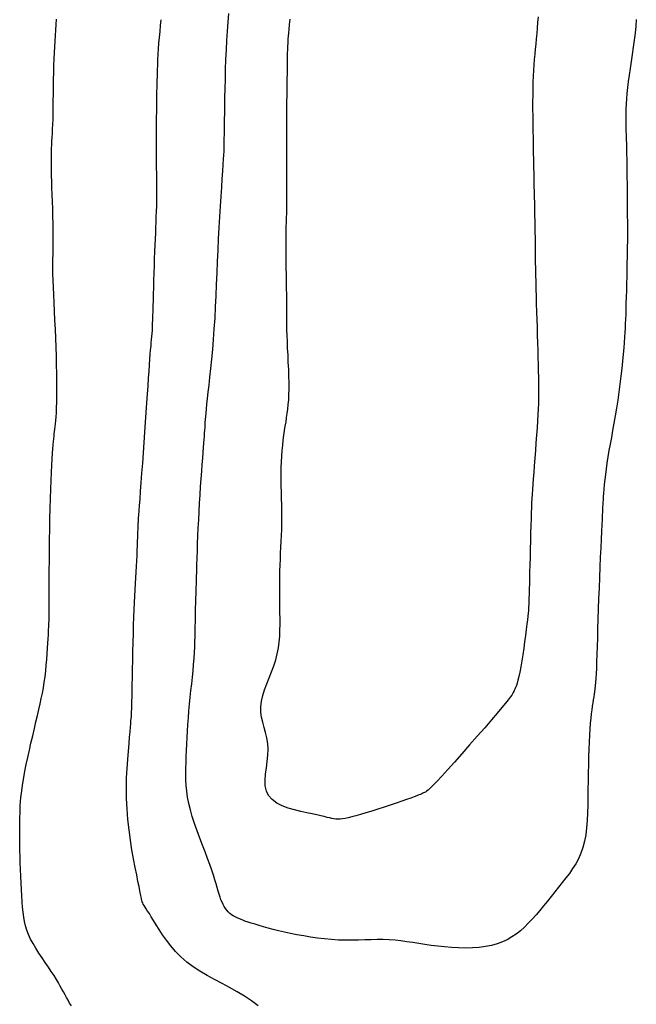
# Model space of a CAD drawing. Header units: millimetres. Extents: x 32690613 to 32693367, y 5343692 to 5344708.
# Tile 654 of 656: x 32692893 to 32692899, y 5344494 to 5344504. Entities that reach past the tile are written whole.
import ezdxf

# ---------------------------------------------------------------- set-up
doc = ezdxf.new("R2010")
doc.units = ezdxf.units.MM
doc.header["$LTSCALE"] = 20
for name, color, linetype in [('02-DGM_HL_490.50', 52, 'Continuous'), ('02-DGM_HL_491.00', 62, 'Continuous'), ('02-DGM_HL_491.50', 72, 'Continuous'), ('02-DGM_HL_492.00', 82, 'Continuous')]:
    doc.layers.add(name, color=color, linetype=linetype)

msp = doc.modelspace()

# ---------------------------------------------------------------- linework, layer by layer
at = {"layer": '02-DGM_HL_490.50', "elevation": 490.5, "flags": 128}
msp.add_lwpolyline([(32692893.298, 5344493.535), (32692893.279, 5344493.565), (32692893.262, 5344493.595), (32692893.246, 5344493.623), (32692893.23, 5344493.652), (32692893.214, 5344493.682), (32692893.198, 5344493.712), (32692893.18, 5344493.744), (32692893.161, 5344493.779), (32692893.139, 5344493.815), (32692893.114, 5344493.855), (32692893.085, 5344493.899), (32692893.054, 5344493.945), (32692893.021, 5344493.993), (32692892.987, 5344494.043), (32692892.954, 5344494.093), (32692892.922, 5344494.144), (32692892.892, 5344494.194), (32692892.866, 5344494.242), (32692892.845, 5344494.289), (32692892.827, 5344494.335), (32692892.813, 5344494.381), (32692892.802, 5344494.427), (32692892.793, 5344494.474), (32692892.787, 5344494.525), (32692892.781, 5344494.578), (32692892.777, 5344494.636), (32692892.773, 5344494.699), (32692892.769, 5344494.766), (32692892.765, 5344494.835), (32692892.762, 5344494.906), (32692892.759, 5344494.978), (32692892.757, 5344495.048), (32692892.755, 5344495.116), (32692892.753, 5344495.18), (32692892.752, 5344495.241), (32692892.751, 5344495.297), (32692892.751, 5344495.349), (32692892.751, 5344495.398), (32692892.751, 5344495.445), (32692892.752, 5344495.489), (32692892.752, 5344495.532), (32692892.754, 5344495.573), (32692892.755, 5344495.614), (32692892.757, 5344495.655), (32692892.759, 5344495.697), (32692892.763, 5344495.741), (32692892.768, 5344495.787), (32692892.775, 5344495.837), (32692892.783, 5344495.892), (32692892.793, 5344495.952), (32692892.806, 5344496.018), (32692892.82, 5344496.089), (32692892.836, 5344496.163), (32692892.853, 5344496.239), (32692892.87, 5344496.316), (32692892.888, 5344496.393), (32692892.906, 5344496.468), (32692892.922, 5344496.539), (32692892.938, 5344496.606), (32692892.953, 5344496.669), (32692892.967, 5344496.729), (32692892.979, 5344496.787), (32692892.991, 5344496.845), (32692893.001, 5344496.901), (32692893.01, 5344496.958), (32692893.019, 5344497.017), (32692893.026, 5344497.078), (32692893.032, 5344497.139), (32692893.038, 5344497.201), (32692893.042, 5344497.261), (32692893.046, 5344497.318), (32692893.049, 5344497.371), (32692893.052, 5344497.419), (32692893.054, 5344497.46), (32692893.056, 5344497.494), (32692893.057, 5344497.521), (32692893.058, 5344497.542), (32692893.059, 5344497.559), (32692893.059, 5344497.571), (32692893.06, 5344497.581), (32692893.06, 5344497.589), (32692893.06, 5344497.596), (32692893.061, 5344497.603), (32692893.061, 5344497.612), (32692893.061, 5344497.625), (32692893.062, 5344497.643), (32692893.062, 5344497.668), (32692893.062, 5344497.701), (32692893.063, 5344497.745), (32692893.063, 5344497.801), (32692893.063, 5344497.87), (32692893.063, 5344497.951), (32692893.064, 5344498.042), (32692893.064, 5344498.141), (32692893.065, 5344498.246), (32692893.066, 5344498.355), (32692893.067, 5344498.467), (32692893.069, 5344498.579), (32692893.071, 5344498.689), (32692893.073, 5344498.797), (32692893.076, 5344498.901), (32692893.08, 5344499), (32692893.083, 5344499.092), (32692893.087, 5344499.178), (32692893.09, 5344499.255), (32692893.094, 5344499.323), (32692893.097, 5344499.381), (32692893.101, 5344499.429), (32692893.104, 5344499.47), (32692893.107, 5344499.505), (32692893.11, 5344499.534), (32692893.114, 5344499.561), (32692893.117, 5344499.586), (32692893.12, 5344499.61), (32692893.124, 5344499.635), (32692893.127, 5344499.663), (32692893.131, 5344499.693), (32692893.134, 5344499.727), (32692893.137, 5344499.766), (32692893.139, 5344499.81), (32692893.141, 5344499.861), (32692893.143, 5344499.92), (32692893.144, 5344499.986), (32692893.144, 5344500.06), (32692893.144, 5344500.141), (32692893.143, 5344500.226), (32692893.141, 5344500.316), (32692893.139, 5344500.409), (32692893.136, 5344500.504), (32692893.132, 5344500.599), (32692893.128, 5344500.695), (32692893.124, 5344500.79), (32692893.119, 5344500.883), (32692893.115, 5344500.972), (32692893.111, 5344501.058), (32692893.107, 5344501.138), (32692893.104, 5344501.212), (32692893.102, 5344501.278), (32692893.101, 5344501.337), (32692893.101, 5344501.389), (32692893.102, 5344501.437), (32692893.103, 5344501.483), (32692893.104, 5344501.528), (32692893.105, 5344501.575), (32692893.105, 5344501.626), (32692893.106, 5344501.683), (32692893.105, 5344501.747), (32692893.104, 5344501.817), (32692893.102, 5344501.891), (32692893.1, 5344501.968), (32692893.097, 5344502.044), (32692893.095, 5344502.119), (32692893.092, 5344502.19), (32692893.09, 5344502.256), (32692893.088, 5344502.315), (32692893.087, 5344502.368), (32692893.086, 5344502.415), (32692893.086, 5344502.458), (32692893.086, 5344502.498), (32692893.086, 5344502.535), (32692893.087, 5344502.571), (32692893.088, 5344502.607), (32692893.09, 5344502.643), (32692893.092, 5344502.681), (32692893.094, 5344502.721), (32692893.096, 5344502.764), (32692893.098, 5344502.81), (32692893.101, 5344502.859), (32692893.103, 5344502.914), (32692893.104, 5344502.974), (32692893.105, 5344503.039), (32692893.106, 5344503.109), (32692893.107, 5344503.182), (32692893.108, 5344503.258), (32692893.108, 5344503.334), (32692893.11, 5344503.409), (32692893.112, 5344503.482), (32692893.114, 5344503.553), (32692893.118, 5344503.619), (32692893.121, 5344503.682), (32692893.126, 5344503.742), (32692893.13, 5344503.8), (32692893.134, 5344503.858), (32692893.138, 5344503.916), (32692893.141, 5344503.975)], dxfattribs=at)
at = {"layer": '02-DGM_HL_491.00', "elevation": 491, "flags": 128}
msp.add_lwpolyline([(32692895.274, 5344493.536), (32692895.202, 5344493.588), (32692895.128, 5344493.638), (32692895.051, 5344493.684), (32692894.971, 5344493.729), (32692894.891, 5344493.771), (32692894.812, 5344493.814), (32692894.733, 5344493.857), (32692894.657, 5344493.901), (32692894.585, 5344493.948), (32692894.518, 5344493.998), (32692894.456, 5344494.053), (32692894.4, 5344494.11), (32692894.349, 5344494.169), (32692894.304, 5344494.229), (32692894.263, 5344494.286), (32692894.227, 5344494.342), (32692894.195, 5344494.393), (32692894.167, 5344494.439), (32692894.143, 5344494.478), (32692894.122, 5344494.511), (32692894.104, 5344494.538), (32692894.089, 5344494.561), (32692894.077, 5344494.581), (32692894.067, 5344494.597), (32692894.058, 5344494.612), (32692894.052, 5344494.625), (32692894.047, 5344494.637), (32692894.042, 5344494.651), (32692894.038, 5344494.668), (32692894.034, 5344494.689), (32692894.028, 5344494.717), (32692894.022, 5344494.752), (32692894.013, 5344494.797), (32692894.002, 5344494.852), (32692893.988, 5344494.921), (32692893.972, 5344495), (32692893.955, 5344495.089), (32692893.938, 5344495.186), (32692893.922, 5344495.289), (32692893.907, 5344495.397), (32692893.894, 5344495.507), (32692893.886, 5344495.619), (32692893.881, 5344495.73), (32692893.88, 5344495.84), (32692893.882, 5344495.946), (32692893.887, 5344496.048), (32692893.893, 5344496.143), (32692893.9, 5344496.231), (32692893.907, 5344496.31), (32692893.913, 5344496.378), (32692893.919, 5344496.435), (32692893.923, 5344496.482), (32692893.926, 5344496.52), (32692893.928, 5344496.55), (32692893.93, 5344496.574), (32692893.932, 5344496.594), (32692893.932, 5344496.61), (32692893.933, 5344496.624), (32692893.934, 5344496.638), (32692893.935, 5344496.654), (32692893.936, 5344496.672), (32692893.936, 5344496.695), (32692893.937, 5344496.724), (32692893.938, 5344496.76), (32692893.939, 5344496.806), (32692893.94, 5344496.863), (32692893.941, 5344496.931), (32692893.943, 5344497.01), (32692893.944, 5344497.096), (32692893.946, 5344497.188), (32692893.948, 5344497.283), (32692893.95, 5344497.378), (32692893.953, 5344497.473), (32692893.955, 5344497.563), (32692893.958, 5344497.647), (32692893.962, 5344497.727), (32692893.965, 5344497.801), (32692893.969, 5344497.871), (32692893.973, 5344497.938), (32692893.976, 5344498.002), (32692893.98, 5344498.064), (32692893.983, 5344498.125), (32692893.986, 5344498.185), (32692893.989, 5344498.244), (32692893.992, 5344498.3), (32692893.994, 5344498.354), (32692893.996, 5344498.404), (32692893.998, 5344498.45), (32692893.999, 5344498.49), (32692894.001, 5344498.525), (32692894.002, 5344498.553), (32692894.003, 5344498.575), (32692894.003, 5344498.592), (32692894.004, 5344498.605), (32692894.004, 5344498.615), (32692894.004, 5344498.622), (32692894.004, 5344498.628), (32692894.005, 5344498.633), (32692894.005, 5344498.638), (32692894.005, 5344498.646), (32692894.006, 5344498.656), (32692894.007, 5344498.673), (32692894.009, 5344498.696), (32692894.012, 5344498.729), (32692894.015, 5344498.772), (32692894.019, 5344498.828), (32692894.024, 5344498.897), (32692894.03, 5344498.979), (32692894.037, 5344499.071), (32692894.044, 5344499.171), (32692894.052, 5344499.276), (32692894.06, 5344499.385), (32692894.068, 5344499.495), (32692894.075, 5344499.604), (32692894.082, 5344499.711), (32692894.089, 5344499.814), (32692894.096, 5344499.913), (32692894.102, 5344500.007), (32692894.108, 5344500.095), (32692894.114, 5344500.177), (32692894.119, 5344500.251), (32692894.124, 5344500.318), (32692894.128, 5344500.377), (32692894.132, 5344500.428), (32692894.136, 5344500.473), (32692894.14, 5344500.514), (32692894.143, 5344500.55), (32692894.146, 5344500.584), (32692894.149, 5344500.616), (32692894.151, 5344500.649), (32692894.154, 5344500.681), (32692894.155, 5344500.716), (32692894.157, 5344500.753), (32692894.159, 5344500.793), (32692894.16, 5344500.836), (32692894.161, 5344500.884), (32692894.163, 5344500.938), (32692894.165, 5344500.997), (32692894.166, 5344501.063), (32692894.168, 5344501.134), (32692894.171, 5344501.208), (32692894.173, 5344501.285), (32692894.175, 5344501.363), (32692894.178, 5344501.439), (32692894.18, 5344501.514), (32692894.183, 5344501.584), (32692894.186, 5344501.65), (32692894.189, 5344501.711), (32692894.192, 5344501.77), (32692894.194, 5344501.827), (32692894.196, 5344501.882), (32692894.198, 5344501.939), (32692894.2, 5344501.997), (32692894.201, 5344502.058), (32692894.201, 5344502.122), (32692894.201, 5344502.19), (32692894.2, 5344502.261), (32692894.2, 5344502.333), (32692894.199, 5344502.408), (32692894.198, 5344502.483), (32692894.197, 5344502.559), (32692894.197, 5344502.635), (32692894.197, 5344502.711), (32692894.197, 5344502.785), (32692894.198, 5344502.858), (32692894.199, 5344502.93), (32692894.2, 5344503), (32692894.201, 5344503.069), (32692894.202, 5344503.135), (32692894.203, 5344503.199), (32692894.204, 5344503.26), (32692894.206, 5344503.319), (32692894.207, 5344503.377), (32692894.209, 5344503.434), (32692894.211, 5344503.49), (32692894.213, 5344503.546), (32692894.216, 5344503.603), (32692894.22, 5344503.661), (32692894.224, 5344503.72), (32692894.229, 5344503.781), (32692894.235, 5344503.843), (32692894.24, 5344503.905), (32692894.246, 5344503.968)], dxfattribs=at)
at = {"layer": '02-DGM_HL_491.50', "elevation": 491.5, "flags": 128}
msp.add_lwpolyline([(32692899.273, 5344503.97), (32692899.268, 5344503.899), (32692899.261, 5344503.826), (32692899.252, 5344503.751), (32692899.242, 5344503.676), (32692899.231, 5344503.601), (32692899.219, 5344503.526), (32692899.208, 5344503.453), (32692899.197, 5344503.382), (32692899.187, 5344503.313), (32692899.179, 5344503.249), (32692899.173, 5344503.188), (32692899.168, 5344503.131), (32692899.165, 5344503.077), (32692899.163, 5344503.026), (32692899.162, 5344502.977), (32692899.161, 5344502.93), (32692899.162, 5344502.884), (32692899.163, 5344502.839), (32692899.164, 5344502.793), (32692899.165, 5344502.748), (32692899.167, 5344502.701), (32692899.168, 5344502.653), (32692899.169, 5344502.603), (32692899.171, 5344502.55), (32692899.172, 5344502.494), (32692899.173, 5344502.433), (32692899.174, 5344502.369), (32692899.175, 5344502.301), (32692899.176, 5344502.231), (32692899.176, 5344502.16), (32692899.177, 5344502.089), (32692899.177, 5344502.02), (32692899.178, 5344501.953), (32692899.178, 5344501.89), (32692899.179, 5344501.832), (32692899.179, 5344501.778), (32692899.179, 5344501.725), (32692899.179, 5344501.674), (32692899.179, 5344501.623), (32692899.178, 5344501.57), (32692899.178, 5344501.514), (32692899.177, 5344501.454), (32692899.175, 5344501.389), (32692899.174, 5344501.32), (32692899.172, 5344501.248), (32692899.17, 5344501.176), (32692899.168, 5344501.103), (32692899.166, 5344501.033), (32692899.164, 5344500.967), (32692899.162, 5344500.905), (32692899.161, 5344500.849), (32692899.159, 5344500.799), (32692899.157, 5344500.751), (32692899.155, 5344500.704), (32692899.152, 5344500.657), (32692899.149, 5344500.608), (32692899.145, 5344500.554), (32692899.14, 5344500.495), (32692899.134, 5344500.429), (32692899.127, 5344500.356), (32692899.119, 5344500.278), (32692899.11, 5344500.197), (32692899.099, 5344500.113), (32692899.088, 5344500.028), (32692899.077, 5344499.943), (32692899.064, 5344499.859), (32692899.051, 5344499.778), (32692899.037, 5344499.699), (32692899.023, 5344499.623), (32692899.01, 5344499.549), (32692898.997, 5344499.478), (32692898.984, 5344499.409), (32692898.972, 5344499.342), (32692898.962, 5344499.278), (32692898.953, 5344499.217), (32692898.946, 5344499.158), (32692898.939, 5344499.102), (32692898.934, 5344499.05), (32692898.93, 5344499.002), (32692898.927, 5344498.959), (32692898.924, 5344498.92), (32692898.922, 5344498.888), (32692898.92, 5344498.86), (32692898.919, 5344498.836), (32692898.917, 5344498.813), (32692898.916, 5344498.789), (32692898.915, 5344498.76), (32692898.913, 5344498.725), (32692898.911, 5344498.681), (32692898.908, 5344498.625), (32692898.905, 5344498.555), (32692898.901, 5344498.474), (32692898.897, 5344498.382), (32692898.892, 5344498.282), (32692898.888, 5344498.177), (32692898.883, 5344498.067), (32692898.879, 5344497.955), (32692898.874, 5344497.844), (32692898.871, 5344497.734), (32692898.867, 5344497.627), (32692898.864, 5344497.525), (32692898.862, 5344497.427), (32692898.859, 5344497.336), (32692898.857, 5344497.251), (32692898.854, 5344497.175), (32692898.852, 5344497.107), (32692898.849, 5344497.049), (32692898.846, 5344497), (32692898.843, 5344496.958), (32692898.84, 5344496.921), (32692898.836, 5344496.889), (32692898.832, 5344496.859), (32692898.828, 5344496.831), (32692898.823, 5344496.803), (32692898.818, 5344496.773), (32692898.813, 5344496.741), (32692898.807, 5344496.706), (32692898.802, 5344496.668), (32692898.796, 5344496.626), (32692898.791, 5344496.578), (32692898.786, 5344496.525), (32692898.781, 5344496.466), (32692898.777, 5344496.4), (32692898.774, 5344496.328), (32692898.771, 5344496.251), (32692898.769, 5344496.17), (32692898.767, 5344496.086), (32692898.765, 5344496), (32692898.763, 5344495.914), (32692898.762, 5344495.827), (32692898.761, 5344495.742), (32692898.76, 5344495.658), (32692898.758, 5344495.576), (32692898.754, 5344495.496), (32692898.747, 5344495.419), (32692898.738, 5344495.346), (32692898.725, 5344495.276), (32692898.708, 5344495.21), (32692898.687, 5344495.149), (32692898.661, 5344495.092), (32692898.632, 5344495.038), (32692898.599, 5344494.987), (32692898.565, 5344494.937), (32692898.528, 5344494.889), (32692898.49, 5344494.841), (32692898.451, 5344494.792), (32692898.412, 5344494.743), (32692898.373, 5344494.693), (32692898.333, 5344494.643), (32692898.293, 5344494.594), (32692898.253, 5344494.545), (32692898.213, 5344494.498), (32692898.172, 5344494.452), (32692898.131, 5344494.409), (32692898.09, 5344494.368), (32692898.048, 5344494.33), (32692898.004, 5344494.295), (32692897.958, 5344494.264), (32692897.909, 5344494.235), (32692897.857, 5344494.211), (32692897.802, 5344494.19), (32692897.742, 5344494.174), (32692897.678, 5344494.162), (32692897.61, 5344494.153), (32692897.539, 5344494.149), (32692897.466, 5344494.147), (32692897.392, 5344494.148), (32692897.318, 5344494.152), (32692897.244, 5344494.158), (32692897.173, 5344494.166), (32692897.104, 5344494.175), (32692897.037, 5344494.185), (32692896.972, 5344494.195), (32692896.909, 5344494.205), (32692896.846, 5344494.214), (32692896.784, 5344494.223), (32692896.722, 5344494.229), (32692896.66, 5344494.234), (32692896.597, 5344494.236), (32692896.533, 5344494.236), (32692896.468, 5344494.234), (32692896.401, 5344494.233), (32692896.334, 5344494.231), (32692896.265, 5344494.229), (32692896.195, 5344494.229), (32692896.123, 5344494.232), (32692896.05, 5344494.236), (32692895.976, 5344494.243), (32692895.902, 5344494.252), (32692895.828, 5344494.263), (32692895.755, 5344494.275), (32692895.684, 5344494.288), (32692895.616, 5344494.302), (32692895.551, 5344494.316), (32692895.49, 5344494.33), (32692895.432, 5344494.344), (32692895.379, 5344494.358), (32692895.329, 5344494.372), (32692895.283, 5344494.385), (32692895.241, 5344494.398), (32692895.201, 5344494.411), (32692895.166, 5344494.422), (32692895.133, 5344494.433), (32692895.103, 5344494.444), (32692895.076, 5344494.455), (32692895.052, 5344494.465), (32692895.029, 5344494.476), (32692895.009, 5344494.488), (32692894.99, 5344494.5), (32692894.973, 5344494.514), (32692894.956, 5344494.529), (32692894.941, 5344494.546), (32692894.927, 5344494.565), (32692894.914, 5344494.585), (32692894.902, 5344494.607), (32692894.891, 5344494.631), (32692894.88, 5344494.658), (32692894.87, 5344494.686), (32692894.86, 5344494.717), (32692894.85, 5344494.75), (32692894.84, 5344494.786), (32692894.829, 5344494.826), (32692894.816, 5344494.87), (32692894.801, 5344494.918), (32692894.784, 5344494.972), (32692894.763, 5344495.031), (32692894.739, 5344495.095), (32692894.713, 5344495.164), (32692894.685, 5344495.237), (32692894.656, 5344495.311), (32692894.627, 5344495.387), (32692894.601, 5344495.463), (32692894.576, 5344495.537), (32692894.556, 5344495.609), (32692894.539, 5344495.677), (32692894.527, 5344495.742), (32692894.518, 5344495.805), (32692894.513, 5344495.866), (32692894.509, 5344495.927), (32692894.508, 5344495.987), (32692894.509, 5344496.047), (32692894.51, 5344496.109), (32692894.512, 5344496.173), (32692894.514, 5344496.238), (32692894.517, 5344496.305), (32692894.521, 5344496.373), (32692894.525, 5344496.442), (32692894.529, 5344496.513), (32692894.535, 5344496.584), (32692894.541, 5344496.656), (32692894.548, 5344496.728), (32692894.555, 5344496.8), (32692894.562, 5344496.872), (32692894.57, 5344496.943), (32692894.577, 5344497.013), (32692894.584, 5344497.081), (32692894.59, 5344497.148), (32692894.595, 5344497.212), (32692894.599, 5344497.273), (32692894.602, 5344497.332), (32692894.605, 5344497.389), (32692894.606, 5344497.443), (32692894.608, 5344497.496), (32692894.608, 5344497.548), (32692894.609, 5344497.598), (32692894.61, 5344497.647), (32692894.611, 5344497.696), (32692894.612, 5344497.745), (32692894.613, 5344497.794), (32692894.615, 5344497.844), (32692894.616, 5344497.896), (32692894.618, 5344497.951), (32692894.62, 5344498.008), (32692894.622, 5344498.068), (32692894.624, 5344498.133), (32692894.626, 5344498.201), (32692894.628, 5344498.273), (32692894.63, 5344498.349), (32692894.633, 5344498.427), (32692894.636, 5344498.508), (32692894.639, 5344498.592), (32692894.644, 5344498.678), (32692894.648, 5344498.766), (32692894.654, 5344498.854), (32692894.659, 5344498.942), (32692894.665, 5344499.029), (32692894.671, 5344499.112), (32692894.677, 5344499.191), (32692894.682, 5344499.264), (32692894.687, 5344499.331), (32692894.691, 5344499.389), (32692894.695, 5344499.441), (32692894.699, 5344499.487), (32692894.702, 5344499.527), (32692894.704, 5344499.562), (32692894.706, 5344499.595), (32692894.709, 5344499.624), (32692894.711, 5344499.652), (32692894.712, 5344499.68), (32692894.714, 5344499.708), (32692894.717, 5344499.737), (32692894.719, 5344499.77), (32692894.723, 5344499.807), (32692894.727, 5344499.85), (32692894.732, 5344499.9), (32692894.738, 5344499.959), (32692894.745, 5344500.026), (32692894.754, 5344500.102), (32692894.763, 5344500.186), (32692894.773, 5344500.278), (32692894.782, 5344500.375), (32692894.792, 5344500.478), (32692894.801, 5344500.586), (32692894.809, 5344500.698), (32692894.817, 5344500.812), (32692894.823, 5344500.929), (32692894.829, 5344501.048), (32692894.834, 5344501.168), (32692894.839, 5344501.289), (32692894.844, 5344501.41), (32692894.849, 5344501.531), (32692894.855, 5344501.65), (32692894.861, 5344501.768), (32692894.868, 5344501.883), (32692894.875, 5344501.994), (32692894.882, 5344502.099), (32692894.888, 5344502.197), (32692894.894, 5344502.286), (32692894.9, 5344502.366), (32692894.904, 5344502.435), (32692894.908, 5344502.492), (32692894.911, 5344502.538), (32692894.913, 5344502.574), (32692894.914, 5344502.603), (32692894.915, 5344502.625), (32692894.915, 5344502.643), (32692894.915, 5344502.658), (32692894.915, 5344502.672), (32692894.915, 5344502.686), (32692894.915, 5344502.701), (32692894.915, 5344502.72), (32692894.916, 5344502.743), (32692894.916, 5344502.772), (32692894.917, 5344502.809), (32692894.917, 5344502.855), (32692894.918, 5344502.912), (32692894.919, 5344502.98), (32692894.92, 5344503.059), (32692894.922, 5344503.146), (32692894.924, 5344503.24), (32692894.926, 5344503.339), (32692894.929, 5344503.441), (32692894.933, 5344503.545), (32692894.938, 5344503.648), (32692894.943, 5344503.749), (32692894.949, 5344503.847), (32692894.956, 5344503.942), (32692894.963, 5344504.032)], dxfattribs=at)
at = {"layer": '02-DGM_HL_492.00', "elevation": 492, "flags": 128}
msp.add_lwpolyline([(32692898.235, 5344503.997), (32692898.23, 5344503.937), (32692898.225, 5344503.878), (32692898.22, 5344503.82), (32692898.215, 5344503.765), (32692898.209, 5344503.71), (32692898.204, 5344503.656), (32692898.199, 5344503.602), (32692898.194, 5344503.547), (32692898.19, 5344503.491), (32692898.186, 5344503.433), (32692898.183, 5344503.372), (32692898.18, 5344503.307), (32692898.178, 5344503.24), (32692898.178, 5344503.17), (32692898.177, 5344503.098), (32692898.177, 5344503.024), (32692898.178, 5344502.948), (32692898.179, 5344502.871), (32692898.18, 5344502.793), (32692898.181, 5344502.715), (32692898.182, 5344502.637), (32692898.184, 5344502.56), (32692898.185, 5344502.484), (32692898.187, 5344502.41), (32692898.188, 5344502.338), (32692898.19, 5344502.27), (32692898.191, 5344502.205), (32692898.193, 5344502.145), (32692898.194, 5344502.088), (32692898.195, 5344502.035), (32692898.196, 5344501.985), (32692898.197, 5344501.937), (32692898.198, 5344501.89), (32692898.199, 5344501.845), (32692898.2, 5344501.801), (32692898.2, 5344501.757), (32692898.201, 5344501.713), (32692898.202, 5344501.667), (32692898.202, 5344501.62), (32692898.203, 5344501.571), (32692898.203, 5344501.518), (32692898.204, 5344501.462), (32692898.205, 5344501.402), (32692898.206, 5344501.337), (32692898.208, 5344501.268), (32692898.209, 5344501.195), (32692898.211, 5344501.12), (32692898.213, 5344501.041), (32692898.215, 5344500.961), (32692898.218, 5344500.879), (32692898.22, 5344500.796), (32692898.223, 5344500.714), (32692898.226, 5344500.632), (32692898.228, 5344500.551), (32692898.231, 5344500.472), (32692898.233, 5344500.395), (32692898.236, 5344500.322), (32692898.237, 5344500.252), (32692898.239, 5344500.187), (32692898.24, 5344500.127), (32692898.24, 5344500.071), (32692898.24, 5344500.016), (32692898.239, 5344499.963), (32692898.238, 5344499.908), (32692898.235, 5344499.851), (32692898.232, 5344499.79), (32692898.228, 5344499.723), (32692898.223, 5344499.65), (32692898.218, 5344499.572), (32692898.212, 5344499.491), (32692898.206, 5344499.409), (32692898.2, 5344499.328), (32692898.194, 5344499.249), (32692898.188, 5344499.176), (32692898.183, 5344499.109), (32692898.178, 5344499.05), (32692898.175, 5344498.998), (32692898.171, 5344498.95), (32692898.168, 5344498.903), (32692898.166, 5344498.856), (32692898.164, 5344498.806), (32692898.162, 5344498.751), (32692898.16, 5344498.689), (32692898.157, 5344498.617), (32692898.155, 5344498.537), (32692898.153, 5344498.454), (32692898.151, 5344498.368), (32692898.149, 5344498.283), (32692898.147, 5344498.201), (32692898.145, 5344498.124), (32692898.144, 5344498.057), (32692898.142, 5344497.999), (32692898.141, 5344497.952), (32692898.14, 5344497.913), (32692898.139, 5344497.881), (32692898.138, 5344497.854), (32692898.137, 5344497.832), (32692898.136, 5344497.813), (32692898.135, 5344497.796), (32692898.135, 5344497.779), (32692898.134, 5344497.761), (32692898.133, 5344497.741), (32692898.132, 5344497.718), (32692898.129, 5344497.691), (32692898.126, 5344497.659), (32692898.122, 5344497.619), (32692898.116, 5344497.572), (32692898.109, 5344497.516), (32692898.101, 5344497.454), (32692898.092, 5344497.388), (32692898.082, 5344497.319), (32692898.072, 5344497.25), (32692898.061, 5344497.184), (32692898.051, 5344497.122), (32692898.04, 5344497.067), (32692898.031, 5344497.02), (32692898.021, 5344496.981), (32692898.013, 5344496.95), (32692898.005, 5344496.924), (32692897.997, 5344496.903), (32692897.99, 5344496.887), (32692897.983, 5344496.873), (32692897.977, 5344496.86), (32692897.972, 5344496.849), (32692897.965, 5344496.836), (32692897.955, 5344496.821), (32692897.94, 5344496.8), (32692897.919, 5344496.773), (32692897.891, 5344496.737), (32692897.852, 5344496.691), (32692897.803, 5344496.632), (32692897.741, 5344496.56), (32692897.67, 5344496.477), (32692897.591, 5344496.387), (32692897.51, 5344496.295), (32692897.428, 5344496.202), (32692897.35, 5344496.114), (32692897.278, 5344496.034), (32692897.215, 5344495.965), (32692897.164, 5344495.91), (32692897.125, 5344495.869), (32692897.094, 5344495.839), (32692897.071, 5344495.818), (32692897.055, 5344495.805), (32692897.043, 5344495.797), (32692897.033, 5344495.792), (32692897.024, 5344495.788), (32692897.015, 5344495.784), (32692897.004, 5344495.779), (32692896.99, 5344495.773), (32692896.972, 5344495.766), (32692896.95, 5344495.757), (32692896.922, 5344495.746), (32692896.887, 5344495.733), (32692896.844, 5344495.717), (32692896.792, 5344495.7), (32692896.734, 5344495.68), (32692896.671, 5344495.659), (32692896.606, 5344495.638), (32692896.539, 5344495.617), (32692896.474, 5344495.596), (32692896.412, 5344495.577), (32692896.356, 5344495.561), (32692896.306, 5344495.547), (32692896.264, 5344495.535), (32692896.226, 5344495.526), (32692896.194, 5344495.519), (32692896.166, 5344495.515), (32692896.141, 5344495.512), (32692896.118, 5344495.511), (32692896.096, 5344495.512), (32692896.075, 5344495.514), (32692896.053, 5344495.518), (32692896.03, 5344495.523), (32692896.003, 5344495.529), (32692895.973, 5344495.537), (32692895.937, 5344495.545), (32692895.894, 5344495.555), (32692895.845, 5344495.566), (32692895.787, 5344495.578), (32692895.723, 5344495.591), (32692895.656, 5344495.608), (32692895.59, 5344495.628), (32692895.526, 5344495.652), (32692895.469, 5344495.681), (32692895.42, 5344495.717), (32692895.383, 5344495.759), (32692895.36, 5344495.808), (32692895.349, 5344495.863), (32692895.347, 5344495.924), (32692895.352, 5344495.988), (32692895.36, 5344496.054), (32692895.369, 5344496.12), (32692895.376, 5344496.186), (32692895.379, 5344496.25), (32692895.374, 5344496.311), (32692895.364, 5344496.37), (32692895.351, 5344496.426), (32692895.336, 5344496.481), (32692895.322, 5344496.535), (32692895.31, 5344496.589), (32692895.302, 5344496.644), (32692895.302, 5344496.7), (32692895.309, 5344496.758), (32692895.323, 5344496.818), (32692895.342, 5344496.88), (32692895.365, 5344496.942), (32692895.39, 5344497.005), (32692895.415, 5344497.069), (32692895.439, 5344497.133), (32692895.459, 5344497.196), (32692895.475, 5344497.259), (32692895.487, 5344497.322), (32692895.496, 5344497.384), (32692895.501, 5344497.446), (32692895.504, 5344497.508), (32692895.505, 5344497.57), (32692895.505, 5344497.632), (32692895.504, 5344497.694), (32692895.503, 5344497.757), (32692895.503, 5344497.82), (32692895.502, 5344497.883), (32692895.502, 5344497.947), (32692895.502, 5344498.01), (32692895.503, 5344498.073), (32692895.504, 5344498.136), (32692895.505, 5344498.199), (32692895.508, 5344498.262), (32692895.51, 5344498.324), (32692895.514, 5344498.386), (32692895.517, 5344498.449), (32692895.519, 5344498.511), (32692895.522, 5344498.575), (32692895.524, 5344498.638), (32692895.524, 5344498.703), (32692895.524, 5344498.769), (32692895.523, 5344498.836), (32692895.521, 5344498.903), (32692895.52, 5344498.97), (32692895.518, 5344499.036), (32692895.517, 5344499.102), (32692895.516, 5344499.167), (32692895.517, 5344499.23), (32692895.519, 5344499.292), (32692895.523, 5344499.352), (32692895.528, 5344499.41), (32692895.533, 5344499.466), (32692895.539, 5344499.52), (32692895.546, 5344499.572), (32692895.553, 5344499.622), (32692895.56, 5344499.669), (32692895.568, 5344499.715), (32692895.574, 5344499.759), (32692895.581, 5344499.803), (32692895.587, 5344499.849), (32692895.592, 5344499.896), (32692895.596, 5344499.946), (32692895.599, 5344500), (32692895.6, 5344500.06), (32692895.6, 5344500.125), (32692895.598, 5344500.196), (32692895.596, 5344500.269), (32692895.592, 5344500.344), (32692895.589, 5344500.419), (32692895.585, 5344500.492), (32692895.582, 5344500.562), (32692895.579, 5344500.627), (32692895.577, 5344500.687), (32692895.576, 5344500.741), (32692895.575, 5344500.793), (32692895.575, 5344500.843), (32692895.575, 5344500.893), (32692895.575, 5344500.945), (32692895.575, 5344500.999), (32692895.575, 5344501.059), (32692895.574, 5344501.124), (32692895.573, 5344501.195), (32692895.572, 5344501.268), (32692895.571, 5344501.342), (32692895.57, 5344501.417), (32692895.569, 5344501.489), (32692895.569, 5344501.557), (32692895.568, 5344501.621), (32692895.569, 5344501.678), (32692895.57, 5344501.729), (32692895.571, 5344501.778), (32692895.572, 5344501.825), (32692895.573, 5344501.872), (32692895.575, 5344501.921), (32692895.576, 5344501.974), (32692895.577, 5344502.034), (32692895.577, 5344502.1), (32692895.577, 5344502.173), (32692895.577, 5344502.252), (32692895.577, 5344502.336), (32692895.576, 5344502.424), (32692895.576, 5344502.516), (32692895.575, 5344502.61), (32692895.575, 5344502.707), (32692895.576, 5344502.804), (32692895.576, 5344502.901), (32692895.577, 5344502.996), (32692895.578, 5344503.088), (32692895.579, 5344503.176), (32692895.58, 5344503.258), (32692895.581, 5344503.334), (32692895.582, 5344503.401), (32692895.582, 5344503.459), (32692895.583, 5344503.508), (32692895.584, 5344503.551), (32692895.584, 5344503.587), (32692895.585, 5344503.618), (32692895.586, 5344503.645), (32692895.587, 5344503.67), (32692895.588, 5344503.692), (32692895.589, 5344503.715), (32692895.59, 5344503.738), (32692895.592, 5344503.764), (32692895.595, 5344503.793), (32692895.598, 5344503.827), (32692895.601, 5344503.868), (32692895.606, 5344503.916), (32692895.611, 5344503.974)], dxfattribs=at)

doc.saveas('drawing.dxf')
